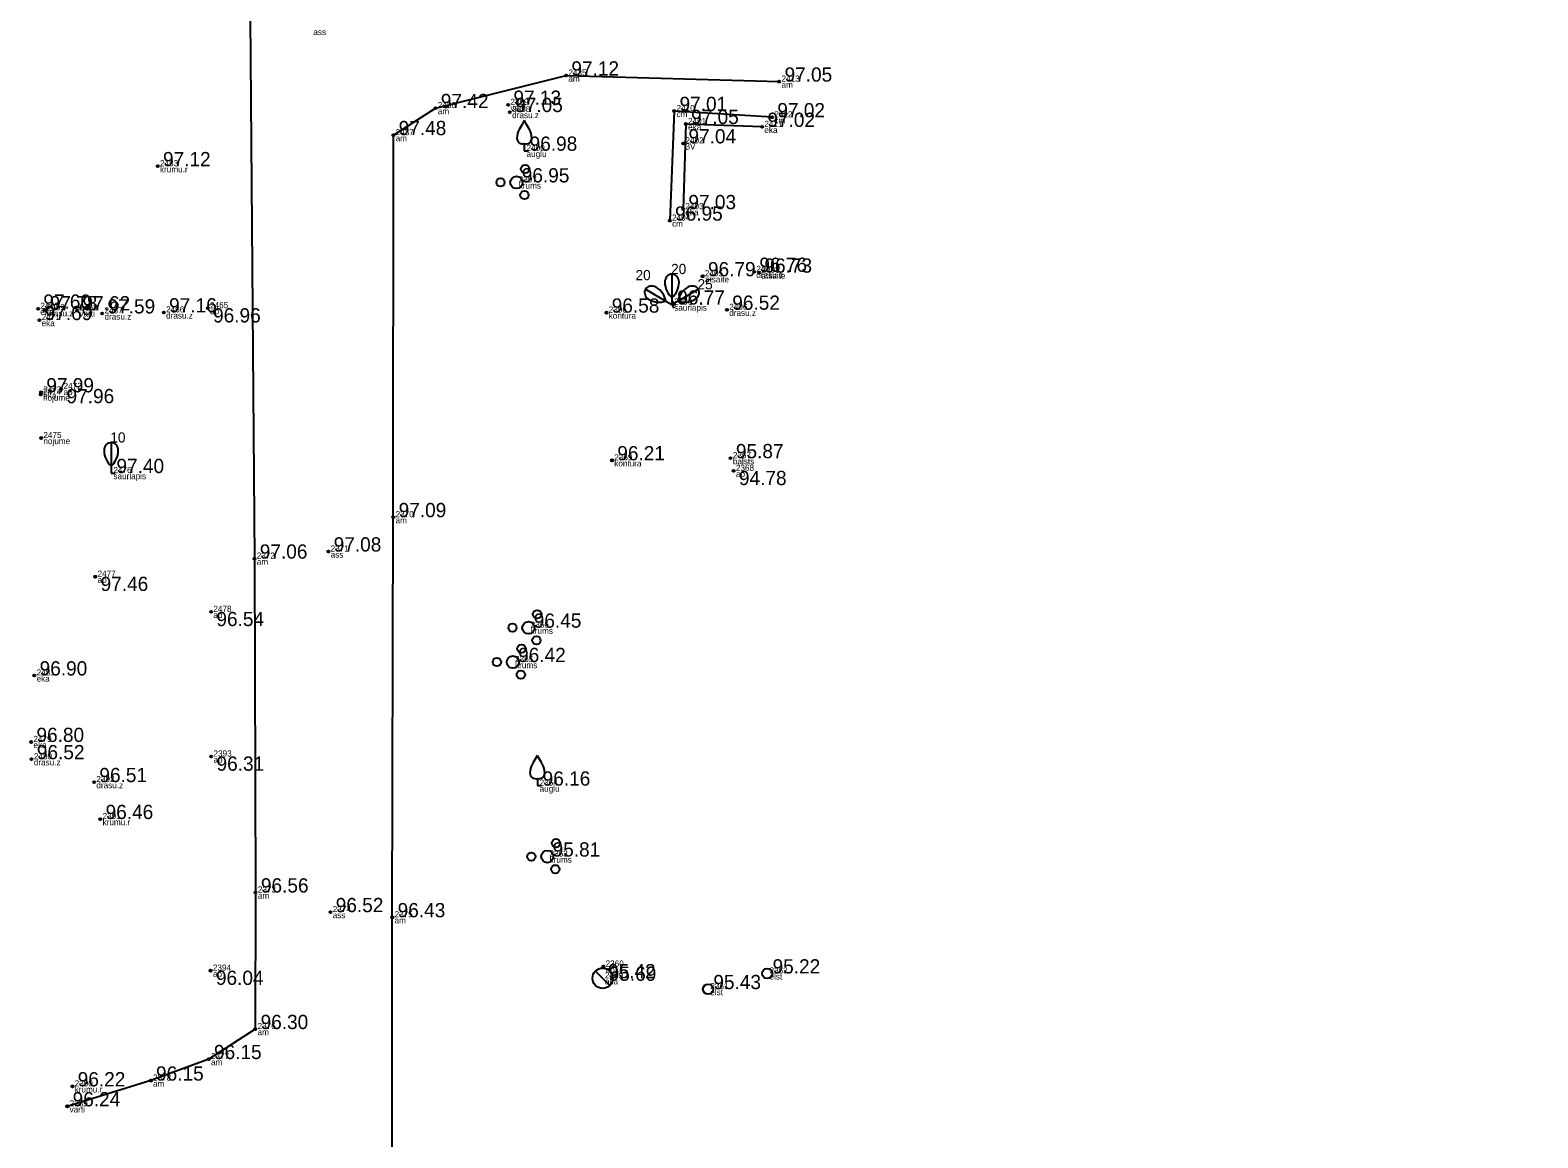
# Model space of a CAD drawing. Extents: x 614911 to 615803, y 262110 to 264311.
# Drawn here: x 615615.5 to 615689.6, y 263640.9 to 263695.4 of the extents above; entities that cross this region are included whole.
import ezdxf

# ---------------------------------------------------------------- set-up
doc = ezdxf.new("R2010")
doc.units = 0
for name, color, linetype in [('Level 1', 7, 'Continuous'), ('Level 12', 7, 'Continuous'), ('Level 18', 7, 'Continuous'), ('Level 37', 7, 'Continuous'), ('Level 40', 7, 'Continuous'), ('Level 53', 7, 'Continuous'), ('Level 54', 7, 'Continuous'), ('Level 57', 7, 'Continuous'), ('Level 58', 7, 'Continuous')]:
    doc.layers.add(name, color=color, linetype=linetype)

msp = doc.modelspace()

# ---------------------------------------------------------------- linework, layer by layer
at = {"layer": 'Level 1'}
for p, q in [((615639.832, 263689.784), (615639.832, 263689.432)), ((615639.832, 263689.432), (615640.032, 263689.432)), ((615646.782, 263682.051), (615647.087, 263681.875)), ((615647.087, 263682.227), (615647.087, 263681.875)), ((615647.392, 263682.051), (615647.087, 263681.875)), ((615647.087, 263681.875), (615647.187, 263682.048)), ((615647.087, 263681.875), (615647.287, 263681.875)), ((615647.087, 263681.875), (615647.187, 263681.702)), ((615619.524, 263673.949), (615619.524, 263673.597)), ((615619.524, 263673.597), (615619.724, 263673.597)), ((615640.472, 263658.592), (615640.472, 263658.24)), ((615640.472, 263658.24), (615640.672, 263658.24))]:
    msp.add_line(p, q, dxfattribs=at)
for points in [[(615647.087, 263683.375), (615647.087, 263682.227)], [(615645.788, 263682.625), (615646.782, 263682.051)], [(615648.386, 263682.625), (615647.392, 263682.051)], [(615619.524, 263675.097), (615619.524, 263673.949)]]:
    msp.add_lwpolyline(points, dxfattribs=at)
for centre, radius in [((615639.872, 263688.537), 0.207), ((615638.661, 263687.877), 0.204), ((615639.445, 263687.877), 0.301), ((615639.84, 263687.257), 0.205), ((615640.462, 263666.659), 0.207), ((615639.251, 263665.999), 0.204), ((615640.035, 263665.999), 0.301), ((615639.693, 263664.971), 0.207), ((615640.43, 263665.379), 0.205), ((615638.482, 263664.311), 0.204), ((615639.266, 263664.311), 0.301), ((615639.661, 263663.691), 0.205), ((615641.39, 263655.416), 0.207), ((615640.179, 263654.756), 0.204), ((615640.963, 263654.756), 0.301), ((615641.358, 263654.136), 0.205)]:
    msp.add_circle(centre, radius, dxfattribs=at)
for centre, radius, start, end in [((615639.415, 263691.07), 0.439, 324.38368, 341.71196), ((615640.249, 263691.07), 0.439, 198.28804, 215.61632), ((615640.356, 263690.057), 0.89, 151.75703, 179.91384), ((615652.457, 263683.036), 14.88, 148.48442, 149.99014), ((615627.207, 263683.036), 14.88, 30.00986, 31.51558), ((615639.308, 263690.057), 0.89, 0.08616, 28.24297), ((615639.756, 263690.063), 0.29, 181.07816, 285.2823), ((615639.908, 263690.063), 0.29, 254.7177, 358.92184), ((615640.996, 263658.865), 0.89, 151.75703, 179.91384), ((615653.097, 263651.844), 14.88, 148.48442, 149.99014), ((615640.055, 263659.878), 0.439, 324.38368, 341.71196), ((615640.889, 263659.878), 0.439, 198.28804, 215.61632), ((615627.847, 263651.844), 14.88, 30.00986, 31.51558), ((615639.948, 263658.865), 0.89, 0.08616, 28.24297), ((615640.396, 263658.871), 0.29, 181.07816, 285.2823), ((615640.548, 263658.871), 0.29, 254.7177, 358.92184)]:
    msp.add_arc(centre, radius, start, end, dxfattribs=at)
for centre, major_axis, start_param, end_param in [((615646.134, 263682.425), (0.346, -0.2), 1.570796, 3.141593), ((615645.876, 263682.025), (0.817, -0.472), 0.613474, 1.545985), ((615647.087, 263682.975), (0, 0.4), 0, 1.570796), ((615647.562, 263682.998), (0, -0.943), 4.7372, 5.669711), ((615647.087, 263682.975), (0, -0.4), 1.570796, 3.141593), ((615646.612, 263682.998), (0, -0.943), 0.613474, 1.545985), ((615648.298, 263682.025), (-0.817, -0.472), 4.7372, 5.669711), ((615648.04, 263682.425), (0.346, 0.2), 0, 1.570796), ((615646.134, 263682.425), (-0.346, 0.2), 0, 1.570796), ((615646.352, 263682.848), (0.817, -0.472), 4.7372, 5.669711), ((615647.822, 263682.848), (-0.817, -0.472), 0.613474, 1.545985), ((615648.04, 263682.425), (-0.346, -0.2), 1.570796, 3.141593), ((615619.524, 263674.697), (0, 0.4), 0, 1.570796), ((615619.999, 263674.72), (0, -0.943), 4.7372, 5.669711), ((615619.524, 263674.697), (0, -0.4), 1.570796, 3.141593), ((615619.049, 263674.72), (0, -0.943), 0.613474, 1.545985)]:
    msp.add_ellipse(centre, major_axis=major_axis, ratio=0.875, start_param=start_param, end_param=end_param, dxfattribs=at)
at = {"layer": 'Level 12'}
msp.add_line((615643.325, 263649.123), (615644.043, 263648.427), dxfattribs=at)
msp.add_circle((615643.684, 263648.775), 0.5, dxfattribs=at)
at = {"layer": 'Level 18'}
for centre in [(615651.774, 263649.012), (615648.863, 263648.241)]:
    msp.add_circle(centre, 0.25, dxfattribs=at)
at = {"layer": 'Level 37'}
for points in [[(615623.463, 263732.587), (615626.183, 263728.519), (615626.162, 263711.199), (615626.355, 263695.987), (615626.569, 263669.393), (615626.624, 263652.989), (615626.609, 263646.28), (615624.319, 263644.804), (615621.47, 263643.747), (615617.37, 263642.483)], [(615689.749, 263618.823), (615688.82, 263614.514), (615674.927, 263610.554), (615664.21, 263607.477), (615651.825, 263605.439), (615644.676, 263607.111), (615640.138, 263609.414), (615639.508, 263609.578), (615637.855, 263610.48), (615636.285, 263611.639), (615636.027, 263611.907), (615634.803, 263613.377), (615634.369, 263614.767), (615633.519, 263617.584), (615633.336, 263625.21), (615633.344, 263651.772), (615633.393, 263671.43), (615633.395, 263690.2), (615635.468, 263691.528), (615641.886, 263693.128), (615652.363, 263692.83)], [(615652.008, 263691.077), (615647.202, 263691.385), (615646.983, 263686)]]:
    msp.add_lwpolyline(points, dxfattribs=at)
at = {"layer": 'Level 40'}
for p, q in [((615647.77, 263690.748), (615647.637, 263686.562)), ((615651.519, 263690.606), (615647.77, 263690.748))]:
    msp.add_line(p, q, dxfattribs=at)
at = {"layer": 'Level 57'}
for centre in [(615641.886, 263693.128), (615652.363, 263692.83), (615639.037, 263691.691), (615635.468, 263691.528), (615639.121, 263691.335), (615647.202, 263691.385), (615652.008, 263691.077), (615633.395, 263690.2), (615647.77, 263690.748), (615651.519, 263690.606), (615647.641, 263689.795), (615621.813, 263688.672), (615647.637, 263686.562), (615646.983, 263686), (615651.124, 263683.482), (615651.374, 263683.444), (615648.598, 263683.265), (615615.932, 263681.672), (615616.243, 263681.595), (615617.855, 263681.59), (615619.086, 263681.438), (615622.113, 263681.49), (615624.273, 263681.697), (615643.868, 263681.479), (615649.792, 263681.62), (615615.996, 263681.114), (615616.077, 263677.563), (615617.072, 263677.73), (615616.062, 263677.454), (615616.082, 263675.318), (615644.142, 263674.224), (615649.971, 263674.327), (615650.12, 263673.706), (615633.393, 263671.43), (615626.569, 263669.393), (615630.2, 263669.743), (615618.745, 263668.505), (615624.437, 263666.777), (615615.748, 263663.653), (615615.593, 263660.385), (615615.612, 263659.536), (615624.444, 263659.672), (615618.686, 263658.412), (615618.991, 263656.598), (615626.624, 263652.989), (615630.303, 263652.024), (615633.344, 263651.772), (615643.718, 263649.351), (615624.413, 263649.149), (615626.609, 263646.28), (615624.319, 263644.804), (615617.62, 263643.464), (615621.47, 263643.747), (615617.37, 263642.483)]:
    msp.add_circle(centre, 0.05, dxfattribs=at)
at = {"layer": 'Level 58'}
for centre in [(615641.886, 263693.128), (615652.363, 263692.83), (615639.037, 263691.691), (615635.468, 263691.528), (615639.121, 263691.335), (615647.202, 263691.385), (615652.008, 263691.077), (615633.395, 263690.2), (615647.77, 263690.748), (615651.519, 263690.606), (615647.641, 263689.795), (615621.813, 263688.672), (615647.637, 263686.562), (615646.983, 263686), (615651.124, 263683.482), (615651.374, 263683.444), (615648.598, 263683.265), (615615.932, 263681.672), (615616.243, 263681.595), (615617.855, 263681.59), (615619.086, 263681.438), (615622.113, 263681.49), (615624.273, 263681.697), (615643.868, 263681.479), (615649.792, 263681.62), (615615.996, 263681.114), (615616.077, 263677.563), (615617.072, 263677.73), (615616.062, 263677.454), (615616.082, 263675.318), (615644.142, 263674.224), (615649.971, 263674.327), (615650.12, 263673.706), (615633.393, 263671.43), (615626.569, 263669.393), (615630.2, 263669.743), (615618.745, 263668.505), (615624.437, 263666.777), (615615.748, 263663.653), (615615.593, 263660.385), (615615.612, 263659.536), (615624.444, 263659.672), (615618.686, 263658.412), (615618.991, 263656.598), (615626.624, 263652.989), (615630.303, 263652.024), (615633.344, 263651.772), (615643.718, 263649.351), (615624.413, 263649.149), (615626.609, 263646.28), (615624.319, 263644.804), (615617.62, 263643.464), (615621.47, 263643.747), (615617.37, 263642.483)]:
    msp.add_circle(centre, 0.05, dxfattribs=at)

# ---------------------------------------------------------------- texts
at = {"layer": 'Level 1'}
for s, p in [(' 20', (615645.113, 263683.075)), (' 20', (615646.862, 263683.375)), (' 25', (615648.161, 263682.625)), (' 10', (615619.299, 263675.097))]:
    msp.add_text(s, height=0.5, dxfattribs=at).set_placement(p)
at = {"layer": 'Level 53'}
for s, p in [(' ass', (615629.349, 263695.116)), (' am', (615641.886, 263692.828)), (' am', (615652.363, 263692.53)), (' varti', (615639.037, 263691.391)), (' am', (615635.468, 263691.228)), (' drasu.z', (615639.121, 263691.035)), (' cm', (615647.202, 263691.085)), (' cm', (615652.008, 263690.777)), (' eka', (615647.77, 263690.448)), (' eka', (615651.519, 263690.306)), (' am', (615633.395, 263689.9)), (' auglu', (615639.832, 263689.132)), (' 3V', (615647.641, 263689.495)), (' krumu.r', (615621.813, 263688.372)), (' krums', (615639.445, 263687.577)), (' eka', (615647.637, 263686.262)), (' cm', (615646.983, 263685.7)), (' drasu.z', (615651.124, 263683.182)), (' atsaite', (615648.598, 263682.965)), (' atsaite', (615651.374, 263683.144)), (' eka', (615615.932, 263681.372)), (' drasu.z', (615616.243, 263681.295)), (' varti', (615617.855, 263681.29)), (' drasu.z', (615619.086, 263681.138)), (' drasu.z', (615622.113, 263681.19)), (' ap', (615624.273, 263681.397)), (' kontura', (615643.868, 263681.179)), (' saurlapis', (615647.087, 263681.575)), (' drasu.z', (615649.792, 263681.32)), (' eka', (615615.996, 263680.814)), (' eka', (615616.077, 263677.263)), (' ap', (615617.072, 263677.43)), (' nojume', (615616.062, 263677.154)), (' nojume', (615616.082, 263675.018)), (' kontura', (615644.142, 263673.924)), (' balsts', (615649.971, 263674.027)), (' saurlapis', (615619.524, 263673.297)), (' ap', (615650.12, 263673.406)), (' am', (615633.393, 263671.13)), (' ass', (615630.2, 263669.443)), (' am', (615626.569, 263669.093)), (' ap', (615618.745, 263668.205)), (' ap', (615624.437, 263666.477)), (' krums', (615640.035, 263665.699)), (' krums', (615639.266, 263664.011)), (' eka', (615615.748, 263663.353)), (' eka', (615615.593, 263660.085)), (' drasu.z', (615615.612, 263659.236)), (' ap', (615624.444, 263659.372)), (' drasu.z', (615618.686, 263658.112)), (' auglu', (615640.472, 263657.94)), (' krumu.r', (615618.991, 263656.298)), (' krums', (615640.963, 263654.456)), (' am', (615626.624, 263652.689)), (' ass', (615630.303, 263651.724)), (' am', (615633.344, 263651.472)), (' ap', (615624.413, 263648.849)), (' aka', (615643.684, 263648.475)), (' ap', (615643.718, 263649.051)), (' elst', (615651.774, 263648.712)), (' elst', (615648.863, 263647.941)), (' am', (615626.609, 263645.98)), (' am', (615624.319, 263644.504)), (' krumu.r', (615617.62, 263643.164)), (' am', (615621.47, 263643.447)), (' varti', (615617.37, 263642.183))]:
    msp.add_text(s, height=0.3, dxfattribs=at).set_placement(p)
at = {"layer": 'Level 54'}
for s, p in [(' 2435', (615641.886, 263693.128)), (' 2413', (615652.363, 263692.83)), (' 2436', (615635.468, 263691.528)), (' 2399', (615639.037, 263691.691)), (' 2398', (615639.121, 263691.335)), (' 2410', (615647.202, 263691.385)), (' 2401', (615647.77, 263690.748)), (' 2411', (615651.519, 263690.606)), (' 2412', (615652.008, 263691.077)), (' 2437', (615633.395, 263690.2)), (' 2400', (615639.832, 263689.432)), (' 2402', (615647.641, 263689.795)), (' 2483', (615621.813, 263688.672)), (' 2397', (615639.445, 263687.877)), (' 2403', (615647.637, 263686.562)), (' 2404', (615646.983, 263686)), (' 2405', (615648.598, 263683.265)), (' 2407', (615651.124, 263683.482)), (' 2408', (615651.374, 263683.444)), (' 2465', (615624.273, 263681.697)), (' 2409', (615647.087, 263681.875)), (' 2470', (615615.932, 263681.672)), (' 2471', (615615.996, 263681.114)), (' 2469', (615616.243, 263681.595)), (' 2468', (615617.855, 263681.59)), (' 2467', (615619.086, 263681.438)), (' 2466', (615622.113, 263681.49)), (' 2396', (615643.868, 263681.479)), (' 2406', (615649.792, 263681.62)), (' 2474', (615616.062, 263677.454)), (' 2473', (615616.077, 263677.563)), (' 2472', (615617.072, 263677.73)), (' 2475', (615616.082, 263675.318)), (' 2367', (615649.971, 263674.327)), (' 2476', (615619.524, 263673.597)), (' 2369', (615644.142, 263674.224)), (' 2368', (615650.12, 263673.706)), (' 2370', (615633.393, 263671.43)), (' 2372', (615626.569, 263669.393)), (' 2371', (615630.2, 263669.743)), (' 2477', (615618.745, 263668.505)), (' 2478', (615624.437, 263666.777)), (' 2366', (615640.035, 263665.999)), (' 2365', (615639.266, 263664.311)), (' 2481', (615615.748, 263663.653)), (' 2479', (615615.593, 263660.385)), (' 2480', (615615.612, 263659.536)), (' 2393', (615624.444, 263659.672)), (' 2392', (615618.686, 263658.412)), (' 2364', (615640.472, 263658.24)), (' 2391', (615618.991, 263656.598)), (' 2363', (615640.963, 263654.756)), (' 2373', (615626.624, 263652.989)), (' 2374', (615630.303, 263652.024)), (' 2375', (615633.344, 263651.772)), (' 2394', (615624.413, 263649.149)), (' 2360', (615643.718, 263649.351)), (' 2359', (615643.684, 263648.775)), (' 2362', (615651.774, 263649.012)), (' 2361', (615648.863, 263648.241)), (' 2376', (615626.609, 263646.28)), (' 2377', (615624.319, 263644.804)), (' 2390', (615617.62, 263643.464)), (' 2378', (615621.47, 263643.747)), (' 2389', (615617.37, 263642.483))]:
    msp.add_text(s, height=0.3, dxfattribs=at).set_placement(p)
at = {"layer": 'Level 58'}
for s, p in [(' 97.12', (615641.886, 263693.128)), (' 97.05', (615652.363, 263692.83)), (' 97.13', (615639.037, 263691.691)), (' 97.42', (615635.468, 263691.528)), (' 97.05', (615639.121, 263691.335)), (' 97.01', (615647.202, 263691.385)), (' 97.02', (615652.008, 263691.077)), (' 97.48', (615633.395, 263690.2)), (' 97.05', (615647.77, 263690.748)), (' 97.02', (615651.519, 263690.606)), (' 96.98', (615639.832, 263689.432)), (' 97.04', (615647.641, 263689.795)), (' 97.12', (615621.813, 263688.672)), (' 96.95', (615639.445, 263687.877)), (' 97.03', (615647.637, 263686.562)), (' 96.95', (615646.983, 263686)), (' 96.79', (615648.598, 263683.265)), (' 96.76', (615651.124, 263683.482)), (' 96.73', (615651.374, 263683.444)), (' 97.60', (615615.932, 263681.672)), (' 97.78', (615616.243, 263681.595)), (' 97.62', (615617.855, 263681.59)), (' 97.59', (615619.086, 263681.438)), (' 97.16', (615622.113, 263681.49)), (' 96.58', (615643.868, 263681.479)), (' 96.77', (615647.087, 263681.875)), (' 96.52', (615649.792, 263681.62)), (' 97.69', (615615.996, 263681.114)), (' 96.96', (615624.273, 263680.997)), (' 97.99', (615616.077, 263677.563)), (' 97.96', (615617.072, 263677.03)), (' 96.21', (615644.142, 263674.224)), (' 95.87', (615649.971, 263674.327)), (' 97.40', (615619.524, 263673.597)), (' 94.78', (615650.12, 263673.006)), (' 97.09', (615633.393, 263671.43)), (' 97.08', (615630.2, 263669.743)), (' 97.06', (615626.569, 263669.393)), (' 97.46', (615618.745, 263667.805)), (' 96.54', (615624.437, 263666.077)), (' 96.45', (615640.035, 263665.999)), (' 96.42', (615639.266, 263664.311)), (' 96.90', (615615.748, 263663.653)), (' 96.80', (615615.593, 263660.385)), (' 96.52', (615615.612, 263659.536)), (' 96.51', (615618.686, 263658.412)), (' 96.31', (615624.444, 263658.972)), (' 96.16', (615640.472, 263658.24)), (' 96.46', (615618.991, 263656.598)), (' 95.81', (615640.963, 263654.756)), (' 96.56', (615626.624, 263652.989)), (' 96.52', (615630.303, 263652.024)), (' 96.43', (615633.344, 263651.772)), (' 95.42', (615643.684, 263648.775)), (' 95.22', (615651.774, 263649.012)), (' 96.04', (615624.413, 263648.449)), (' 95.69', (615643.718, 263648.651)), (' 95.43', (615648.863, 263648.241)), (' 96.30', (615626.609, 263646.28)), (' 96.15', (615624.319, 263644.804)), (' 96.15', (615621.47, 263643.747)), (' 96.22', (615617.62, 263643.464)), (' 96.24', (615617.37, 263642.483))]:
    msp.add_text(s, height=0.7, dxfattribs=at).set_placement(p)

doc.saveas('drawing.dxf')
